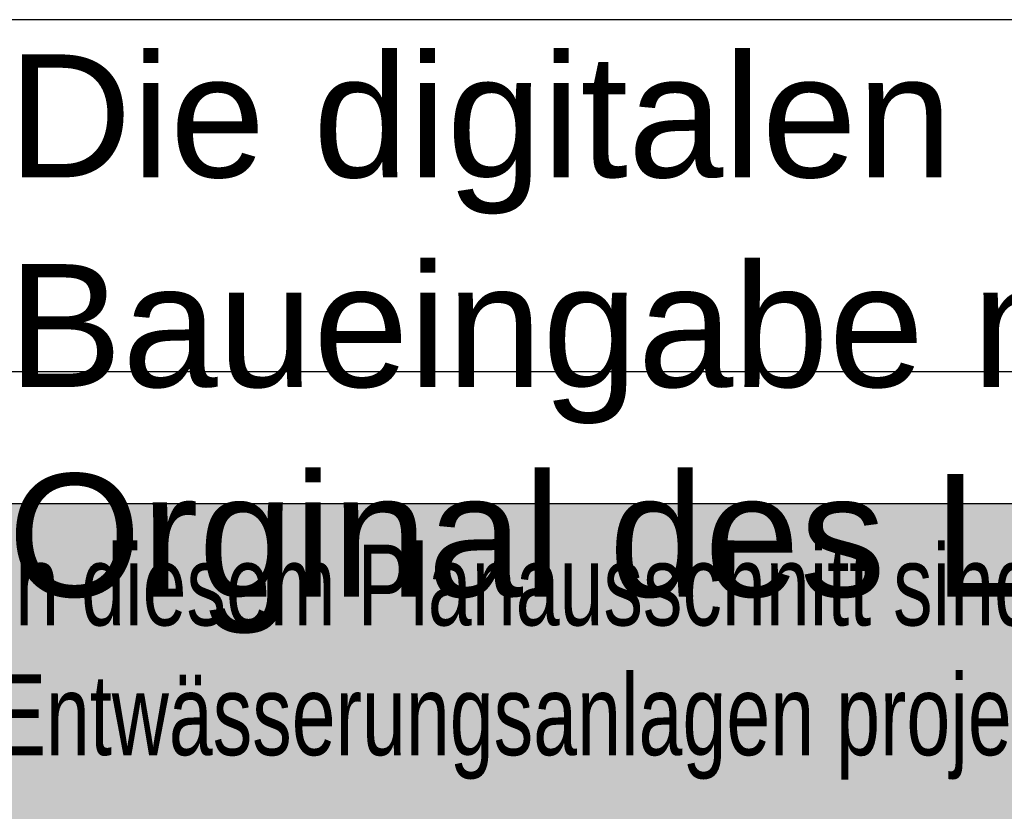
# Model space of a CAD drawing. Header units: metres. Extents: x 2695560 to 2696939, y 1260491 to 1262050.
# Tile 705 of 1005: x 2696505 to 2696561, y 1260601 to 1260646. Entities that reach past the tile are written whole.
import ezdxf

# ---------------------------------------------------------------- set-up
doc = ezdxf.new("R2010")
doc.units = ezdxf.units.M
doc.linetypes.add('AUSGEZOGEN', pattern=[0])
doc.layers.add('XR$1$PF', color=255, linetype='AUSGEZOGEN')
doc.styles.add('ARIAL', font='arial.ttf')

# ---------------------------------------------------------------- blocks, each defined once
blk = doc.blocks.new('Av_Blk_LK_Digital')
at = {"transparency": 33554687}
blk.add_lwpolyline([(0, 0), (105.403, 0), (105.403, 20.049), (0, 20.049), (0, 0)], close=True, dxfattribs=at)
at = {"transparency": 33554687, "insert": (2.95, 18.07), "char_height": 7, "width": 268.93549, "attachment_point": 1, "line_spacing_factor": 1.024096, "style": 'ARIAL'}
blk.add_mtext('\\A1;{\\fArial|i0|b0;\\H7.000000;\\W1.000000;\\C7;Die digitalen Daten des Leitungskatasters können für die }\\P{\\fArial|i0|b0;\\H7.000000;\\W1.000000;\\C7;Baueingabe nicht verwendet werden! Es ist in jedem Fall ein }\\P{\\fArial|i0|b0;\\H7.000000;\\W1.000000;\\C7;Orginal des Leitungskatasters beizulegen!}\\P', dxfattribs=at)
blk = doc.blocks.new('Abwasser_Aktualitätshinweis')
at = {"layer": 'XR$1$PF', "transparency": 33554687}
blk.add_hatch(color=7, dxfattribs=at).paths.add_polyline_path([(0, -18.009), (85, -18.009), (85, 0), (0, 0)])
at = {"color": 56, "transparency": 33554687}
blk.add_lwpolyline([(0, -18.009), (85, -18.009), (85, 0), (0, 0), (0, -18.009)], close=True, dxfattribs=at)
at = {"color": 7, "transparency": 33554687, "insert": (2.145, -2.33), "char_height": 4.6, "width": 135.24798, "attachment_point": 1, "line_spacing_factor": 0.963855, "style": 'ARIAL'}
blk.add_mtext('\\A1;{\\fArial|i0|b0;\\H4.600000;\\W0.700000;\\C7;In diesem Planausschnitt sind Arbeiten an den öffentlichen }\\P{\\fArial|i0|b0;\\H4.600000;\\W0.700000;\\C7;Entwässerungsanlagen projektiert, im Bau oder bereits ausgeführt }\\P}\\P{\\fArial|i0|b0;\\H4.600000;\\W0.700000;\\C7;(aber im Leitungskataster noch nicht aktualisiert).}\\P{\\fArial|i0|b0;\\H4.600000;\\W0.700000;\\C7;Weitere Auskünfte: netzinfo.abwasser@win.ch}\\P', dxfattribs=at)

msp = doc.modelspace()

# ---------------------------------------------------------------- block references
at = {"color": 56, "linetype": 'AUSGEZOGEN', "lineweight": -3, "transparency": 33554687}
for name, p in [('Av_Blk_LK_Digital', (2696501.724, 1260626.132)), ('Abwasser_Aktualitätshinweis', (2696501.703, 1260618.591))]:
    msp.add_blockref(name, p, dxfattribs=at)

doc.saveas('drawing.dxf')
